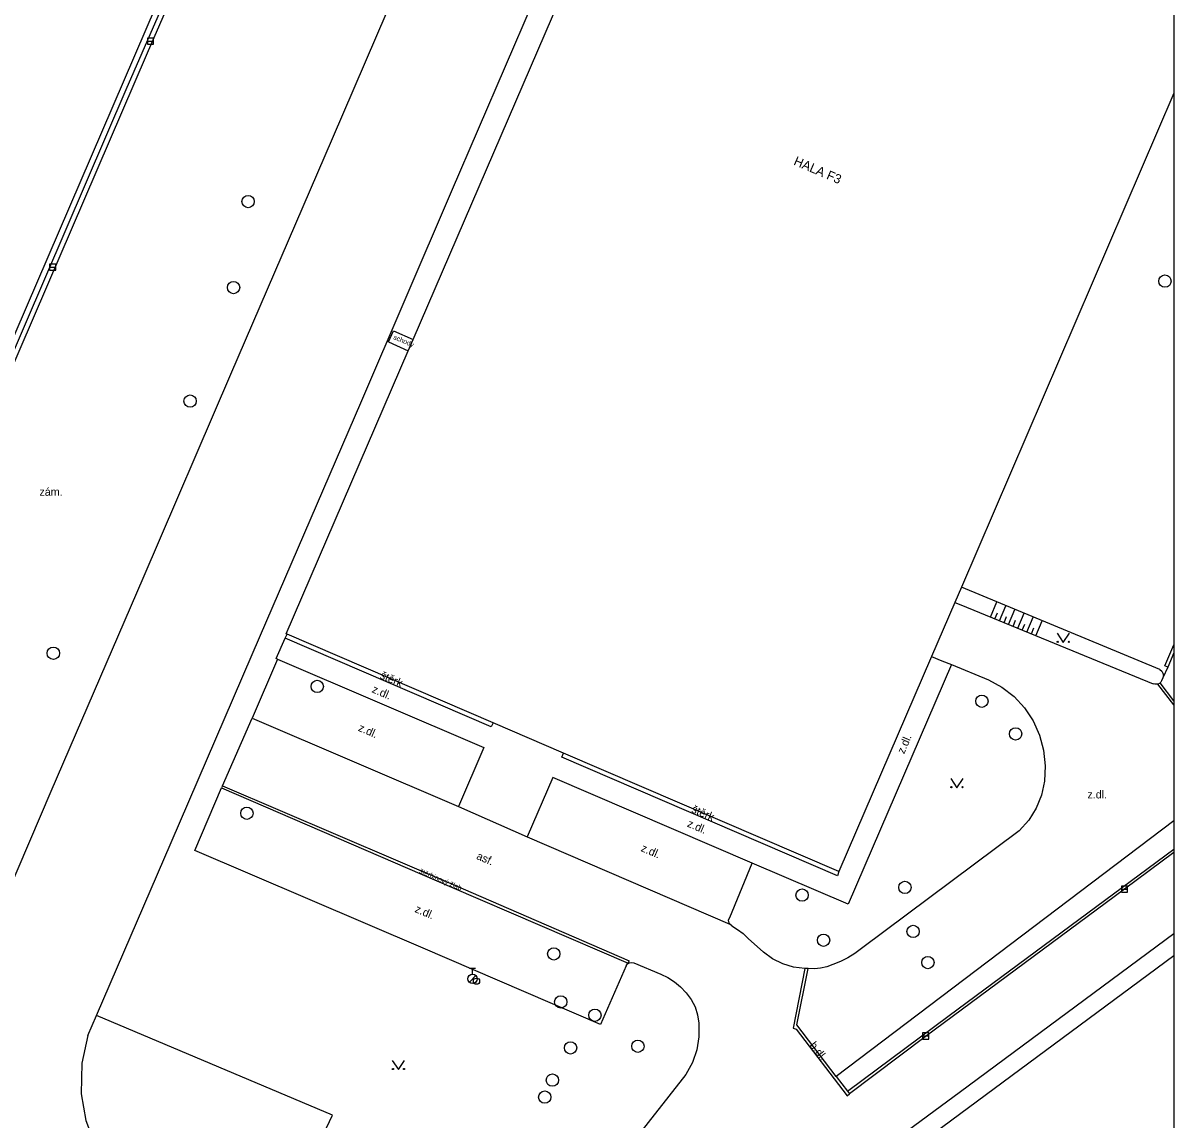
# Model space of a CAD drawing. Extents: x -596024 to -594475, y -1163820 to -1161957.
# Drawn here: x -594569 to -594475.5, y -1162625 to -1162535.8 of the extents above; entities that cross this region are included whole.
import ezdxf

# ---------------------------------------------------------------- set-up
doc = ezdxf.new("R2010")
doc.units = 0
for name, color, linetype in [('Level 10', 7, 'Continuous'), ('Level 11', 7, 'Continuous'), ('Level 15', 7, 'Continuous'), ('Level 24', 7, 'Continuous'), ('Level 27', 7, 'Continuous'), ('Level 28', 7, 'Continuous'), ('Level 36', 7, 'Continuous'), ('Level 40', 7, 'Continuous'), ('Level 41', 7, 'Continuous'), ('Level 42', 7, 'Continuous'), ('Level 5', 7, 'Continuous'), ('Vrstva 63', 7, 'Continuous')]:
    doc.layers.add(name, color=color, linetype=linetype)

msp = doc.modelspace()

# ---------------------------------------------------------------- linework, layer by layer
at = {"layer": 'Level 10'}
msp.add_line((-594475.47, -1162600.655), (-594502.9, -1162621.44), dxfattribs=at)
for points in [[(-594563.68, -1162618.11), (-594562.98, -1162616.47), (-594556.93, -1162602.41), (-594549.67, -1162585.57), (-594541.52, -1162566.71), (-594534.15, -1162549.53), (-594525.37, -1162529.14), (-594523.14, -1162523.84)], [(-594476.62, -1162588.37), (-594492.74, -1162581.68)], [(-594493.27, -1162582.92), (-594492.77, -1162583.12), (-594477.16, -1162589.53)], [(-594548.27, -1162587.53), (-594550.35, -1162592.32)], [(-594548.27, -1162587.53), (-594531.53, -1162594.71), (-594533.59, -1162599.51)], [(-594495.16, -1162587.32), (-594494.33, -1162587.65), (-594493.53, -1162587.97), (-594490.54, -1162589.2)], [(-594476.62, -1162588.37), (-594476.47, -1162588.49), (-594476.37, -1162588.66), (-594476.33, -1162588.86), (-594476.37, -1162589.05)], [(-594490.54, -1162589.2), (-594489.44, -1162589.79), (-594488.45, -1162590.56), (-594487.6, -1162591.49), (-594486.92, -1162592.54)], [(-594476.77, -1162589.55), (-594476.9, -1162589.56), (-594477.03, -1162589.55), (-594477.16, -1162589.53)], [(-594476.49, -1162589.28), (-594476.55, -1162589.4), (-594476.59, -1162589.45), (-594476.65, -1162589.5), (-594476.77, -1162589.55)], [(-594476.37, -1162589.05), (-594476.49, -1162589.28)], [(-594552.76, -1162597.82), (-594550.35, -1162592.32)], [(-594486.92, -1162592.54), (-594486.4, -1162593.69), (-594486.07, -1162594.92), (-594485.93, -1162596.18), (-594485.99, -1162597.44)], [(-594509.73, -1162604.09), (-594525.93, -1162597.14), (-594528, -1162601.95)], [(-594485.99, -1162597.44), (-594486.22, -1162598.57), (-594486.65, -1162599.64), (-594487.26, -1162600.62), (-594488.04, -1162601.48)], [(-594519.97, -1162612.44), (-594522.05, -1162617.21), (-594536.44, -1162611.02), (-594554.99, -1162603.06), (-594552.82, -1162597.99)], [(-594552.76, -1162597.82), (-594552.82, -1162597.99)], [(-594533.59, -1162599.51), (-594528, -1162601.95)], [(-594488.04, -1162601.48), (-594500.85, -1162611.04)], [(-594501.98, -1162622.63), (-594493.74, -1162616.49), (-594475.47, -1162602.952)], [(-594511.55, -1162608.52), (-594509.73, -1162604.09)], [(-594511.38, -1162609.19), (-594511.54, -1162609.07), (-594511.63, -1162608.9), (-594511.64, -1162608.7), (-594511.55, -1162608.52)], [(-594511.38, -1162609.19), (-594510.91, -1162609.49), (-594510.46, -1162609.83), (-594510.06, -1162610.22)], [(-594508.82, -1162611.32), (-594510.06, -1162610.22)], [(-594475.47, -1162609.836), (-594492.81, -1162622.67), (-594500.34, -1162628.23)], [(-594505.44, -1162612.67), (-594506.36, -1162612.55), (-594507.25, -1162612.28), (-594508.07, -1162611.87), (-594508.82, -1162611.32)], [(-594500.85, -1162611.04), (-594501.39, -1162611.44), (-594501.96, -1162611.79), (-594502.56, -1162612.09), (-594503.19, -1162612.34)], [(-594519.97, -1162612.44), (-594519.86, -1162612.29), (-594519.7, -1162612.19), (-594519.51, -1162612.16), (-594519.33, -1162612.2)], [(-594519.33, -1162612.2), (-594517.16, -1162613.13)], [(-594503.19, -1162612.34), (-594503.67, -1162612.52), (-594504.17, -1162612.64), (-594504.68, -1162612.69), (-594505.19, -1162612.67)], [(-594517.16, -1162613.13), (-594516.57, -1162613.4), (-594516.03, -1162613.74), (-594515.54, -1162614.16), (-594515.1, -1162614.63)], [(-594505.19, -1162612.67), (-594505.44, -1162612.67)], [(-594515.1, -1162614.63), (-594514.68, -1162615.17), (-594514.37, -1162615.77), (-594514.16, -1162616.42), (-594514.07, -1162617.1)], [(-594514.07, -1162617.1), (-594514.05, -1162618.2), (-594514.22, -1162619.28), (-594514.57, -1162620.31), (-594515.11, -1162621.27)], [(-594563.68, -1162618.11), (-594564.18, -1162620.34), (-594564.23, -1162622.84), (-594563.85, -1162625.02), (-594563.07, -1162627.11), (-594561.68, -1162629.32), (-594560.12, -1162630.96), (-594558.56, -1162632.19), (-594556.61, -1162633.16), (-594549.35, -1162636.26)], [(-594515.11, -1162621.27), (-594519.57, -1162626.94)], [(-594502.9, -1162621.44), (-594501.98, -1162622.63)]]:
    msp.add_lwpolyline(points, dxfattribs=at)
at = {"layer": 'Level 11'}
for p, q in [((-594475.47, -1162591.247), (-594476.77, -1162589.55)), ((-594475.47, -1162590.913), (-594476.59, -1162589.45))]:
    msp.add_line(p, q, dxfattribs=at)
for points in [[(-594550.4, -1162517.83), (-594560.59, -1162541.26), (-594588.47, -1162606.09)], [(-594588.12, -1162606.22), (-594581.01, -1162589.77), (-594574.54, -1162574.72), (-594567.02, -1162557.26), (-594558.84, -1162538.25), (-594550.03, -1162518)], [(-594550.03, -1162518), (-594534.96, -1162524.57), (-594543.85, -1162545.24), (-594552.11, -1162564.39), (-594559.21, -1162580.96), (-594566.68, -1162598.29), (-594572.95, -1162612.89), (-594582.52, -1162608.7)], [(-594539.27, -1162561.75), (-594538.87, -1162560.86)], [(-594538.87, -1162560.86), (-594537.27, -1162561.55)], [(-594539.27, -1162561.75), (-594537.66, -1162562.46)], [(-594548.27, -1162587.53), (-594548.38, -1162587.48), (-594547.65, -1162585.82)], [(-594547.65, -1162585.82), (-594547.51, -1162585.5)], [(-594530.78, -1162592.7), (-594530.92, -1162593.03), (-594547.65, -1162585.82)], [(-594493.53, -1162587.97), (-594501.92, -1162607.44), (-594509.73, -1162604.09)], [(-594475.97, -1162588.18), (-594476.37, -1162589.05)], [(-594550.35, -1162592.32), (-594533.59, -1162599.51)], [(-594502.68, -1162604.79), (-594502.81, -1162605.12), (-594525.19, -1162595.5), (-594525.05, -1162595.17)], [(-594528, -1162601.95), (-594511.54, -1162609.07)], [(-594475.47, -1162603.243), (-594479.49, -1162606.21), (-594495.67, -1162618.2), (-594501.83, -1162622.84)], [(-594505.44, -1162612.67), (-594506.4, -1162617.51), (-594506.17, -1162617.6), (-594502.01, -1162623.02), (-594501.83, -1162622.84)], [(-594506.11, -1162617.25), (-594505.19, -1162612.67)], [(-594549.35, -1162636.26), (-594543.82, -1162624.57), (-594562.98, -1162616.47)], [(-594502.9, -1162621.44), (-594506.11, -1162617.25)], [(-594501.98, -1162622.63), (-594501.83, -1162622.84)]]:
    msp.add_lwpolyline(points, dxfattribs=at)
at = {"layer": 'Level 15'}
for points in [[(-594490.38, -1162584.1), (-594489.87, -1162582.87)], [(-594489.64, -1162584.41), (-594489.13, -1162583.18)], [(-594490.01, -1162584.25), (-594489.8, -1162583.76)], [(-594489.27, -1162584.56), (-594489.06, -1162584.07)], [(-594488.9, -1162584.71), (-594488.39, -1162583.49)], [(-594488.16, -1162585.01), (-594487.65, -1162583.79)], [(-594487.42, -1162585.32), (-594486.92, -1162584.1)], [(-594488.53, -1162584.86), (-594488.33, -1162584.37)], [(-594487.79, -1162585.17), (-594487.59, -1162584.68)], [(-594487.05, -1162585.47), (-594486.85, -1162584.98)], [(-594486.68, -1162585.62), (-594486.18, -1162584.41)]]:
    msp.add_lwpolyline(points, dxfattribs=at)
at = {"layer": 'Level 24'}
msp.add_line((-594475.47, -1162587.018), (-594475.97, -1162588.18), dxfattribs=at)
for points in [[(-594475.97, -1162588.18), (-594476.21, -1162588.07), (-594475.47, -1162586.361)], [(-594552.82, -1162597.99), (-594534.14, -1162606.04), (-594519.79, -1162612.23), (-594519.71, -1162612.04)], [(-594552.76, -1162597.82), (-594534.02, -1162605.83), (-594519.71, -1162612.04)]]:
    msp.add_lwpolyline(points, dxfattribs=at)
at = {"layer": 'Level 27'}
for p, q in [((-594558.85, -1162537.31), (-594558.35, -1162537.31)), ((-594566.8, -1162555.68), (-594566.3, -1162555.68)), ((-594479.74, -1162606.21), (-594479.24, -1162606.21)), ((-594495.89, -1162618.14), (-594495.39, -1162618.14))]:
    msp.add_line(p, q, dxfattribs=at)
for points in [[(-594558.85, -1162537.56), (-594558.35, -1162537.56), (-594558.35, -1162537.06), (-594558.85, -1162537.06)], [(-594566.8, -1162555.93), (-594566.3, -1162555.93), (-594566.3, -1162555.43), (-594566.8, -1162555.43)], [(-594479.74, -1162606.46), (-594479.24, -1162606.46), (-594479.24, -1162605.96), (-594479.74, -1162605.96)], [(-594495.89, -1162618.39), (-594495.39, -1162618.39), (-594495.39, -1162617.89), (-594495.89, -1162617.89)]]:
    msp.add_lwpolyline(points, close=True, dxfattribs=at)
for centre in [(-594550.67, -1162550.34), (-594476.2, -1162556.81), (-594551.85, -1162557.33), (-594555.38, -1162566.55), (-594566.49, -1162587.05), (-594545.05, -1162589.74), (-594491.07, -1162590.94), (-594488.33, -1162593.6), (-594550.77, -1162600.05), (-594497.32, -1162606.07), (-594505.68, -1162606.7), (-594496.66, -1162609.65), (-594503.93, -1162610.36), (-594525.84, -1162611.47), (-594495.46, -1162612.18), (-594525.28, -1162615.38), (-594522.5, -1162616.46), (-594524.48, -1162619.11), (-594519.01, -1162618.98), (-594525.96, -1162621.73), (-594526.58, -1162623.11)]:
    msp.add_circle(centre, 0.5, dxfattribs=at)
at = {"layer": 'Level 28'}
for p, q in [((-594532.698, -1162613.772), (-594532.168, -1162613.242)), ((-594532.69, -1162612.625), (-594532.19, -1162612.625)), ((-594532.44, -1162613.125), (-594532.44, -1162612.625))]:
    msp.add_line(p, q, dxfattribs=at)
for centre, radius in [((-594532.44, -1162613.5), 0.375), ((-594532.12, -1162613.69), 0.25)]:
    msp.add_circle(centre, radius, dxfattribs=at)
at = {"layer": 'Level 36'}
for points in [[(-594484.96, -1162585.42), (-594484.46, -1162586.17), (-594483.96, -1162585.42)], [(-594493.6, -1162597.23), (-594493.1, -1162597.98), (-594492.6, -1162597.23)], [(-594538.96, -1162620.13), (-594538.46, -1162620.88), (-594537.96, -1162620.13)]]:
    msp.add_lwpolyline(points, dxfattribs=at)
for centre in [(-594484.91, -1162586.12), (-594484.011, -1162586.12), (-594493.55, -1162597.93), (-594492.651, -1162597.93), (-594538.91, -1162620.83), (-594538.011, -1162620.83)]:
    msp.add_circle(centre, 0.05, dxfattribs=at)
at = {"layer": 'Level 5'}
msp.add_line((-594475.47, -1162611.636), (-594497.47, -1162627.89), dxfattribs=at)
for points in [[(-594547.58, -1162585.47), (-594537.66, -1162562.46), (-594537.27, -1162561.55), (-594513.53, -1162506.45), (-594513.13, -1162505.51), (-594512.53, -1162504.11), (-594512.15, -1162503.23), (-594504.55, -1162485.6)], [(-594551.11, -1162518.03), (-594588.91, -1162605.9)], [(-594475.47, -1162541.543), (-594492.74, -1162581.68), (-594493.27, -1162582.92), (-594495.16, -1162587.32), (-594502.68, -1162604.79), (-594525.05, -1162595.17), (-594530.78, -1162592.7), (-594547.51, -1162585.5), (-594547.58, -1162585.47)]]:
    msp.add_lwpolyline(points, dxfattribs=at)
at = {"layer": 'Vrstva 63'}
msp.add_lwpolyline([(-594475.47, -1163820.23), (-596024.42, -1163820.23), (-596024.42, -1161956.88), (-594475.47, -1161956.88)], close=True, dxfattribs=at)

# ---------------------------------------------------------------- texts
at = {"layer": 'Level 40'}
for s, p in [('zám.', (-594567.62, -1162574.25)), ('z.dl.', (-594482.5, -1162598.84))]:
    msp.add_text(s, height=0.65, dxfattribs=at).set_placement(p)
for s, rotation, p in [('štěrk', 336.68578, (-594540.01, -1162589.07)), ('z.dl.', 336.77679, (-594540.67, -1162590.2)), ('z.dl.', 336.74741, (-594541.78, -1162593.33)), ('z.dl.', 66.68785, (-594497.39, -1162595.27)), ('štěrk', 336.73964, (-594514.71, -1162599.95)), ('z.dl.', 336.78125, (-594515.06, -1162601.11)), ('z.dl.', 336.61078, (-594518.82, -1162603.1)), ('asf.', 336.85678, (-594532.18, -1162603.75)), ('z.dl.', 336.77532, (-594537.19, -1162608.05)), ('b.dl.', 307.50724, (-594505.11, -1162618.91))]:
    msp.add_text(s, height=0.65, rotation=rotation, dxfattribs=at).set_placement(p)
at = {"layer": 'Level 41'}
msp.add_text('HALA F3', height=0.75, rotation=336.7183, dxfattribs=at).set_placement((-594506.42, -1162547.33))
at = {"layer": 'Level 42'}
for s, rotation, p in [('schody', 337, (-594538.91, -1162561.51)), ('štěrbinový žlab', 336.66662, (-594536.8, -1162604.88))]:
    msp.add_text(s, height=0.4, rotation=rotation, dxfattribs=at).set_placement(p)

doc.saveas('drawing.dxf')
